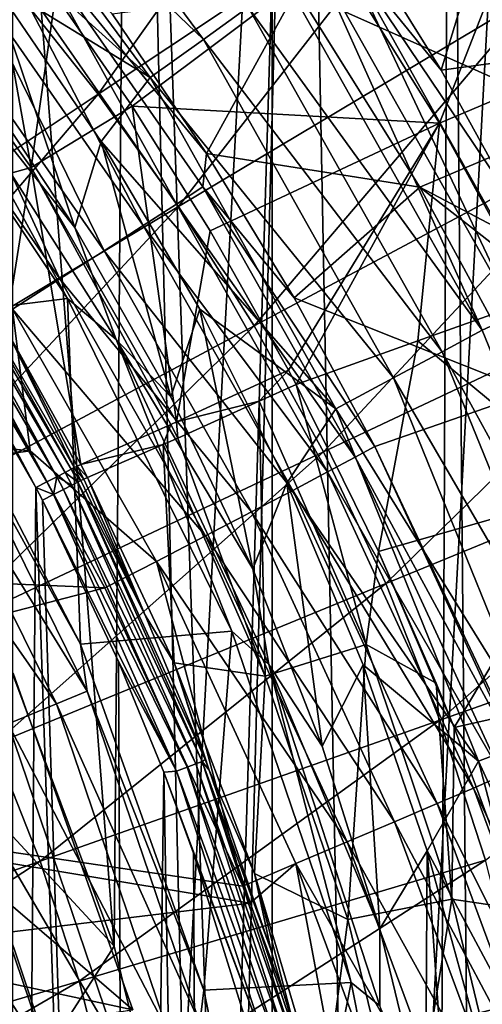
# Model space of a CAD drawing. Header units: metres. Extents: x -25 to 25, y -125 to 22.
# Tile 540 of 552: x 11.04 to 13.16, y 3.26 to 7.78. Entities that reach past the tile are written whole.
import ezdxf

# ---------------------------------------------------------------- set-up
doc = ezdxf.new("R2010")
doc.units = ezdxf.units.M
doc.layers.add('solid_500465_01', color=7, linetype='CONTINUOUS')

msp = doc.modelspace()

# ---------------------------------------------------------------- linework, layer by layer
at = {"layer": 'solid_500465_01'}
for points in [[(11.468171, 3.530822, 3.5), (11.544137, 12.968044, 3.5), (10.674326, 13.708117, 3.5)], [(10.979384, 4.840647, 3.5), (11.468171, 3.530822, 3.5), (10.674326, 13.708117, 3.5)], [(11.468171, 3.530822, 3.5), (11.802098, 2.166561, 3.5), (11.544137, 12.968044, 3.5)], [(11.973865, 0.779578, 3.5), (12.320313, 12.226605, 3.5), (11.544137, 12.968044, 3.5)], [(11.802098, 2.166561, 3.5), (11.973865, 0.779578, 3.5), (11.544137, 12.968044, 3.5)], [(11.973865, 0.779578, 3.5), (11.983196, -0.624809, 3.5), (12.320313, 12.226605, 3.5)], [(11.983196, -0.624809, 3.5), (12.879982, -16.783587, 3.5), (12.320313, 12.226605, 3.5)], [(12.879982, -16.783587, 3.5), (13.007623, 11.486739, 3.5), (12.320313, 12.226605, 3.5)], [(11.003768, 11.614504), (12.193102, 10.359685), (11.003768, -11.614504)], [(12.879982, -16.783587, 3.5), (13.249428, -15.232667, 3.5), (13.007623, 11.486739, 3.5)], [(13.249428, -15.232667, 3.5), (13.616321, 10.756737, 3.5), (13.007623, 11.486739, 3.5)], [(12.193102, 10.359685), (12.193102, -10.359685), (11.003768, -11.614504)], [(12.193102, 10.359685), (13.243505, 8.977237), (12.193102, -10.359685)], [(10.819263, 9.11489, 43.426994), (11.877754, 7.685093, 43.428711), (10.600017, 8.910196, 43.322838)], [(12.083007, 7.833064, 43.596455), (11.877754, 7.685093, 43.428711), (10.819263, 9.11489, 43.426994)], [(11.009025, 7.922692, 94.060272), (11.394915, 7.434856, 94.066368), (12.546484, 9.057036, 93.70948)], [(11.394915, 7.434856, 94.066368), (12.990489, 8.497745, 93.721115), (12.546484, 9.057036, 93.70948)], [(13.243505, 8.977237), (13.243505, -8.977237), (12.193102, -10.359685)], [(10.600017, 8.910196, 43.322838), (11.634028, 7.51035, 43.324509), (10.346245, 8.672623, 43.296837)], [(11.877754, 7.685093, 43.428711), (11.634028, 7.51035, 43.324509), (10.600017, 8.910196, 43.322838)], [(11.634028, 7.51035, 43.324509), (10.904027, 7.958243, 43.296837), (10.346245, 8.672623, 43.296837)], [(12.967488, 7.544897, 44.796623), (12.48425, 8.320465, 44.796501), (13.31687, 8.691544, 49.419582)], [(13.980676, 7.67969, 49.416336), (12.967488, 7.544897, 44.796623), (13.31687, 8.691544, 49.419582)], [(13.678349, 8.61022, 23.231989), (14.29246, 7.606876, 23.239653), (13.024119, 8.282258, 26.205156)], [(13.450618, 8.562617, 35.316586), (12.476507, 8.074648, 38.354206), (12.959229, 7.300903, 38.357365)], [(13.967059, 7.727309, 35.321075), (13.450618, 8.562617, 35.316586), (12.959229, 7.300903, 38.357365)], [(11.394915, 7.434856, 94.066368), (11.763595, 6.918836, 94.070969), (12.990489, 8.497745, 93.721115)], [(11.763595, 6.918836, 94.070969), (13.414493, 7.906371, 93.730522), (12.990489, 8.497745, 93.721115)], [(11.088528, 7.09895, 42.828396), (10.867517, 8.333038, 41.340992), (10.307314, 8.191826, 42.807682)], [(11.088528, 7.09895, 42.828396), (11.200356, 7.887521, 41.337654), (10.867517, 8.333038, 41.340992)], [(12.516034, 8.098168, 44.428741), (12.48425, 8.320465, 44.796501), (12.967488, 7.544897, 44.796623)], [(13.024119, 8.282258, 26.205156), (13.616194, 7.325434, 26.211807), (12.303854, 7.912592, 29.151628)], [(14.29246, 7.606876, 23.239653), (13.616194, 7.325434, 26.211807), (13.024119, 8.282258, 26.205156)], [(11.088528, 7.09895, 42.828396), (10.307314, 8.191826, 42.807682), (10.594885, 6.960715, 44.653488)], [(11.754686, 6.930739, 32.129665), (10.949506, 8.088406, 32.150749), (11.062353, 8.177539, 31.923849)], [(11.062353, 8.177539, 31.923849), (11.459805, 7.802648, 31.677841), (11.891679, 7.162622, 31.668232)], [(11.874679, 7.009458, 31.902578), (11.062353, 8.177539, 31.923849), (11.891679, 7.162622, 31.668232)], [(11.754686, 6.930739, 32.129665), (11.062353, 8.177539, 31.923849), (11.874679, 7.009458, 31.902578)], [(11.602182, 6.831947, 32.327518), (10.806085, 7.976421, 32.348366), (10.949506, 8.088406, 32.150749)], [(11.602182, 6.831947, 32.327518), (10.949506, 8.088406, 32.150749), (11.754686, 6.930739, 32.129665)], [(12.516034, 8.098168, 44.428741), (13.307994, 6.423175, 44.10355), (12.395973, 8.04353, 44.101688)], [(12.516034, 8.098168, 44.428741), (12.967488, 7.544897, 44.796623), (13.319459, 6.904259, 44.796711)], [(12.516034, 8.098168, 44.428741), (13.319459, 6.904259, 44.796711), (13.43333, 6.463534, 44.430618)], [(12.516034, 8.098168, 44.428741), (13.43333, 6.463534, 44.430618), (13.307994, 6.423175, 44.10355)], [(12.476507, 8.074648, 38.354206), (11.200356, 7.887521, 41.337654), (11.550397, 7.379145, 41.331089)], [(12.959229, 7.300903, 38.357365), (12.476507, 8.074648, 38.354206), (11.550397, 7.379145, 41.331089)], [(12.395973, 8.04353, 44.101688), (13.155069, 6.353193, 43.82436), (12.252855, 7.955129, 43.822517)], [(12.395973, 8.04353, 44.101688), (13.307994, 6.423175, 44.10355), (13.155069, 6.353193, 43.82436)], [(11.42205, 6.716262, 32.489799), (10.636675, 7.845198, 32.510365), (10.806085, 7.976421, 32.348366)], [(11.288226, 6.823399, 43.296837), (10.787738, 7.581025, 43.296837), (10.904027, 7.958243, 43.296837)], [(11.42205, 6.716262, 32.489799), (10.806085, 7.976421, 32.348366), (11.602182, 6.831947, 32.327518)], [(11.288226, 6.823399, 43.296837), (10.904027, 7.958243, 43.296837), (11.40885, 7.216992, 43.296837)], [(11.634028, 7.51035, 43.324509), (11.40885, 7.216992, 43.296837), (10.904027, 7.958243, 43.296837)], [(12.252855, 7.955129, 43.822517), (13.155069, 6.353193, 43.82436), (12.083007, 7.833064, 43.596455)], [(9.795156, 6.368214, 94.373779), (11.394915, 7.434856, 94.066368), (11.009025, 7.922692, 94.060272)], [(10.540195, 6.409656, 81.334381), (10.310915, 7.911834, 43.493347), (11.255405, 6.498302, 43.493347)], [(10.596251, 7.698627, 43.323002), (11.255405, 6.498302, 43.493347), (10.310915, 7.911834, 43.493347)], [(12.303854, 7.912592, 29.151628), (11.891679, 7.162622, 31.668232), (11.459805, 7.802648, 31.677841)], [(11.763595, 6.918836, 94.070969), (12.109446, 6.372108, 94.074326), (13.414493, 7.906371, 93.730522)], [(12.303854, 7.912592, 29.151628), (12.869348, 7.008277, 29.156954), (11.891679, 7.162622, 31.668232)], [(12.109446, 6.372108, 94.074326), (13.812014, 7.280022, 93.737854), (13.414493, 7.906371, 93.730522)], [(13.616194, 7.325434, 26.211807), (12.869348, 7.008277, 29.156954), (12.303854, 7.912592, 29.151628)], [(11.088528, 7.09895, 42.828396), (11.550397, 7.379145, 41.331089), (11.200356, 7.887521, 41.337654)], [(11.220081, 6.587369, 32.611298), (10.446746, 7.698897, 32.631546), (10.636675, 7.845198, 32.510365)], [(11.220081, 6.587369, 32.611298), (10.636675, 7.845198, 32.510365), (11.42205, 6.716262, 32.489799)], [(12.083007, 7.833064, 43.596455), (12.970982, 6.254019, 43.59827), (11.877754, 7.685093, 43.428711)], [(13.155069, 6.353193, 43.82436), (12.970982, 6.254019, 43.59827), (12.083007, 7.833064, 43.596455)], [(13.967059, 7.727309, 35.321075), (12.959229, 7.300903, 38.357365), (13.400161, 6.496269, 38.36095)], [(11.220081, 6.587369, 32.611298), (11.002748, 6.449414, 32.688114), (10.446746, 7.698897, 32.631546)], [(10.596251, 7.698627, 43.323002), (10.787738, 7.581025, 43.296837), (11.288226, 6.823399, 43.296837)], [(11.477591, 6.309859, 43.323002), (10.596251, 7.698627, 43.323002), (11.288226, 6.823399, 43.296837)], [(11.477591, 6.309859, 43.323002), (11.255405, 6.498302, 43.493347), (10.596251, 7.698627, 43.323002)], [(11.877754, 7.685093, 43.428711), (12.74843, 6.133756, 43.430496), (11.634028, 7.51035, 43.324509)], [(12.970982, 6.254019, 43.59827), (12.74843, 6.133756, 43.430496), (11.877754, 7.685093, 43.428711)], [(13.319459, 6.904259, 44.796711), (12.967488, 7.544897, 44.796623), (13.980676, 7.67969, 49.416336)], [(11.634028, 7.51035, 43.324509), (12.484287, 5.991873, 43.326256), (11.40885, 7.216992, 43.296837)], [(12.74843, 6.133756, 43.430496), (12.484287, 5.991873, 43.326256), (11.634028, 7.51035, 43.324509)], [(9.795156, 6.368214, 94.373779), (10.108854, 5.928002, 94.375458), (11.394915, 7.434856, 94.066368)], [(10.108854, 5.928002, 94.375458), (11.763595, 6.918836, 94.070969), (11.394915, 7.434856, 94.066368)], [(11.088528, 7.09895, 42.828396), (11.754125, 5.932555, 42.868011), (11.550397, 7.379145, 41.331089)], [(12.959229, 7.300903, 38.357365), (11.550397, 7.379145, 41.331089), (11.908711, 6.807497, 41.321503)], [(11.754125, 5.932555, 42.868011), (11.908711, 6.807497, 41.321503), (11.550397, 7.379145, 41.331089)], [(13.616194, 7.325434, 26.211807), (14.147962, 6.334002, 26.218424), (12.869348, 7.008277, 29.156954)], [(12.959229, 7.300903, 38.357365), (11.908711, 6.807497, 41.321503), (12.267459, 6.170127, 41.308937)], [(12.109446, 6.372108, 94.074326), (12.427352, 5.795592, 94.07666), (13.812014, 7.280022, 93.737854)], [(12.959229, 7.300903, 38.357365), (12.267459, 6.170127, 41.308937), (12.302121, 6.104525, 41.307449)], [(12.860361, 6.304344, 39.839878), (12.959229, 7.300903, 38.357365), (12.302121, 6.104525, 41.307449)], [(12.427352, 5.795592, 94.07666), (14.177172, 6.619714, 93.74324), (13.812014, 7.280022, 93.737854)], [(12.860361, 6.304344, 39.839878), (13.400161, 6.496269, 38.36095), (12.959229, 7.300903, 38.357365)], [(11.728256, 6.047491, 43.296837), (11.288226, 6.823399, 43.296837), (11.40885, 7.216992, 43.296837)], [(11.728256, 6.047491, 43.296837), (11.40885, 7.216992, 43.296837), (11.860713, 6.448869, 43.296837)], [(12.484287, 5.991873, 43.326256), (11.860713, 6.448869, 43.296837), (11.40885, 7.216992, 43.296837)], [(11.874679, 7.009458, 31.902578), (11.891679, 7.162622, 31.668232), (12.293105, 6.501174, 31.659483)], [(12.869348, 7.008277, 29.156954), (12.293105, 6.501174, 31.659483), (11.891679, 7.162622, 31.668232)], [(11.088528, 7.09895, 42.828396), (10.594885, 6.960715, 44.653488), (10.97181, 6.358664, 44.652298)], [(11.088528, 7.09895, 42.828396), (10.97181, 6.358664, 44.652298), (11.315607, 5.737002, 44.651066)], [(11.088528, 7.09895, 42.828396), (11.315607, 5.737002, 44.651066), (11.728347, 5.920811, 42.957821)], [(11.088528, 7.09895, 42.828396), (11.728347, 5.920811, 42.957821), (11.754125, 5.932555, 42.868011)], [(11.754686, 6.930739, 32.129665), (11.874679, 7.009458, 31.902578), (12.573225, 5.771115, 31.897091)], [(11.874679, 7.009458, 31.902578), (12.293105, 6.501174, 31.659483), (12.662646, 5.820249, 31.651512)], [(12.573225, 5.771115, 31.897091), (11.874679, 7.009458, 31.902578), (12.662646, 5.820249, 31.651512)], [(12.869348, 7.008277, 29.156954), (13.378422, 6.069318, 29.16194), (12.293105, 6.501174, 31.659483)], [(13.858822, 6.234992, 27.361633), (13.378422, 6.069318, 29.16194), (12.869348, 7.008277, 29.156954)], [(14.147962, 6.334002, 26.218424), (13.858822, 6.234992, 27.361633), (12.869348, 7.008277, 29.156954)], [(10.108854, 5.928002, 94.375458), (10.403294, 5.461372, 94.376457), (11.763595, 6.918836, 94.070969)], [(10.403294, 5.461372, 94.376457), (12.109446, 6.372108, 94.074326), (11.763595, 6.918836, 94.070969)], [(10.540828, 6.898502, 44.931377), (11.243958, 5.701348, 44.931381), (10.566585, 6.915503, 44.883663)], [(11.243958, 5.701348, 44.931381), (11.271382, 5.715511, 44.883667), (10.566585, 6.915503, 44.883663)], [(10.566585, 6.915503, 44.883663), (11.271382, 5.715511, 44.883667), (10.678654, 6.773097, 44.829342)], [(11.602182, 6.831947, 32.327518), (11.754686, 6.930739, 32.129665), (12.446512, 5.703158, 32.1208)], [(12.446512, 5.703158, 32.1208), (11.754686, 6.930739, 32.129665), (12.573225, 5.771115, 31.897091)], [(10.461732, 6.846298, 44.991993), (11.159752, 5.657859, 44.991993), (10.50491, 6.874797, 44.968483)], [(10.50491, 6.874797, 44.968483), (11.205718, 5.681599, 44.968491), (10.540828, 6.898502, 44.931377)], [(11.159752, 5.657859, 44.991993), (11.205718, 5.681599, 44.968491), (10.50491, 6.874797, 44.968483)], [(11.205718, 5.681599, 44.968491), (11.243958, 5.701348, 44.931381), (10.540828, 6.898502, 44.931377)], [(10.461732, 6.846298, 44.991993), (10.51436, 6.667479, 45), (11.11014, 5.631842, 45)], [(10.461732, 6.846298, 44.991993), (11.11014, 5.631842, 45), (11.159752, 5.657859, 44.991993)], [(11.477591, 6.309859, 43.323002), (11.288226, 6.823399, 43.296837), (11.728256, 6.047491, 43.296837)], [(11.42205, 6.716262, 32.489799), (11.602182, 6.831947, 32.327518), (12.286496, 5.618517, 32.315609)], [(12.286496, 5.618517, 32.315609), (11.602182, 6.831947, 32.327518), (12.446512, 5.703158, 32.1208)], [(10.678654, 6.773097, 44.829342), (11.285728, 5.72292, 44.829487), (10.97181, 6.358664, 44.652298)], [(11.271382, 5.715511, 44.883667), (11.285728, 5.72292, 44.829487), (10.678654, 6.773097, 44.829342)], [(11.754125, 5.932555, 42.868011), (12.267459, 6.170127, 41.308937), (11.908711, 6.807497, 41.321503)], [(11.220081, 6.587369, 32.611298), (11.42205, 6.716262, 32.489799), (12.098205, 5.519853, 32.475391)], [(12.098205, 5.519853, 32.475391), (11.42205, 6.716262, 32.489799), (12.286496, 5.618517, 32.315609)], [(11.000721, -8.068718, 45), (11.11014, 5.631842, 45), (10.51436, 6.667479, 45)], [(11.887556, 5.410265, 32.595131), (11.002748, 6.449414, 32.688114), (11.220081, 6.587369, 32.611298)], [(11.887556, 5.410265, 32.595131), (11.220081, 6.587369, 32.611298), (12.098205, 5.519853, 32.475391)], [(12.427352, 5.795592, 94.07666), (12.712523, 5.192112, 94.078133), (14.177172, 6.619714, 93.74324)], [(12.712523, 5.192112, 94.078133), (14.504471, 5.928621, 93.74678), (14.177172, 6.619714, 93.74324)], [(11.314805, 4.91473, 81.334381), (10.540195, 6.409656, 81.334381), (11.255405, 6.498302, 43.493347)], [(11.314805, 4.91473, 81.334381), (11.255405, 6.498302, 43.493347), (12.007313, 4.973584, 43.493347)], [(11.477591, 6.309859, 43.323002), (12.007313, 4.973584, 43.493347), (11.255405, 6.498302, 43.493347)], [(13.378422, 6.069318, 29.16194), (12.662646, 5.820249, 31.651512), (12.293105, 6.501174, 31.659483)], [(13.677977, 5.624146, 38.697437), (13.400161, 6.496269, 38.36095), (12.860361, 6.304344, 39.839878)], [(10.63426, 6.139693, 81.773636), (10.540195, 6.409656, 81.334381), (11.314805, 4.91473, 81.334381)], [(11.002748, 6.449414, 32.688114), (11.08384, 5.799519, 32.709759), (10.716225, 6.403872, 32.719387)], [(11.002748, 6.449414, 32.688114), (11.662074, 5.293665, 32.670853), (11.08384, 5.799519, 32.709759)], [(11.887556, 5.410265, 32.595131), (11.662074, 5.293665, 32.670853), (11.002748, 6.449414, 32.688114)], [(12.103157, 5.259317, 43.296837), (11.728256, 6.047491, 43.296837), (11.860713, 6.448869, 43.296837)], [(12.103157, 5.259317, 43.296837), (11.860713, 6.448869, 43.296837), (12.260262, 5.651288, 43.296837)], [(12.484287, 5.991873, 43.326256), (12.260262, 5.651288, 43.296837), (11.860713, 6.448869, 43.296837)], [(13.307994, 6.423175, 44.10355), (13.848941, 4.650628, 43.826252), (13.155069, 6.353193, 43.82436)], [(10.716225, 6.403872, 32.719387), (11.08384, 5.799519, 32.709759), (7.014661, 6.218576, 32.816315)], [(10.403294, 5.461372, 94.376457), (10.67411, 4.96914, 94.376999), (12.109446, 6.372108, 94.074326)], [(10.67411, 4.96914, 94.376999), (12.427352, 5.795592, 94.07666), (12.109446, 6.372108, 94.074326)], [(11.299287, 5.729239, 44.739967), (11.315607, 5.737002, 44.651066), (10.97181, 6.358664, 44.652298)], [(11.285728, 5.72292, 44.829487), (11.299287, 5.729239, 44.739967), (10.97181, 6.358664, 44.652298)], [(13.155069, 6.353193, 43.82436), (13.848941, 4.650628, 43.826252), (12.970982, 6.254019, 43.59827)], [(11.477591, 6.309859, 43.323002), (11.728256, 6.047491, 43.296837), (12.103157, 5.259317, 43.296837)], [(12.177922, 4.82158, 43.323002), (11.477591, 6.309859, 43.323002), (12.103157, 5.259317, 43.296837)], [(12.177922, 4.82158, 43.323002), (12.007313, 4.973584, 43.493347), (11.477591, 6.309859, 43.323002)], [(12.679714, 5.338089, 41.283901), (12.860361, 6.304344, 39.839878), (12.302121, 6.104525, 41.307449)], [(13.677977, 5.624146, 38.697437), (12.860361, 6.304344, 39.839878), (12.679714, 5.338089, 41.283901)], [(12.970982, 6.254019, 43.59827), (13.653676, 4.575982, 43.600136), (12.74843, 6.133756, 43.430496)], [(13.848941, 4.650628, 43.826252), (13.653676, 4.575982, 43.600136), (12.970982, 6.254019, 43.59827)], [(11.08384, 5.799519, 32.709759), (7.713855, 5.327951, 32.798004), (7.014661, 6.218576, 32.816315)], [(10.63426, 6.139693, 81.773636), (11.344673, 4.699117, 81.773636), (10.502453, 6.063594, 82.190041)], [(10.63426, 6.139693, 81.773636), (11.314805, 4.91473, 81.334381), (11.344673, 4.699117, 81.773636)], [(11.754125, 5.932555, 42.868011), (12.132998, 6.027106, 41.778278), (12.267459, 6.170127, 41.308937)], [(12.132998, 6.027106, 41.778278), (12.302121, 6.104525, 41.307449), (12.267459, 6.170127, 41.308937)], [(12.132998, 6.027106, 41.778278), (12.622747, 4.913392, 41.83836), (12.302121, 6.104525, 41.307449)], [(12.622747, 4.913392, 41.83836), (12.679714, 5.338089, 41.283901), (12.302121, 6.104525, 41.307449)], [(12.74843, 6.133756, 43.430496), (13.417541, 4.485418, 43.432327), (12.484287, 5.991873, 43.326256)], [(13.653676, 4.575982, 43.600136), (13.417541, 4.485418, 43.432327), (12.74843, 6.133756, 43.430496)], [(10.502453, 6.063594, 82.190041), (11.204061, 4.640874, 82.190041), (10.294438, 5.943497, 82.562675)], [(11.344673, 4.699117, 81.773636), (11.204061, 4.640874, 82.190041), (10.502453, 6.063594, 82.190041)], [(13.215548, 4.647894, 31.641775), (12.662646, 5.820249, 31.651512), (13.378422, 6.069318, 29.16194)], [(11.754125, 5.932555, 42.868011), (11.760652, 5.858833, 42.956921), (12.132998, 6.027106, 41.778278)], [(11.760652, 5.858833, 42.956921), (12.161058, 4.76776, 43.260143), (12.132998, 6.027106, 41.778278)], [(12.132998, 6.027106, 41.778278), (12.161058, 4.76776, 43.260143), (12.622747, 4.913392, 41.83836)], [(12.484287, 5.991873, 43.326256), (13.137382, 4.378745, 43.328045), (12.260262, 5.651288, 43.296837)], [(13.417541, 4.485418, 43.432327), (13.137382, 4.378745, 43.328045), (12.484287, 5.991873, 43.326256)], [(11.204061, 4.640874, 82.190041), (10.98215, 4.548955, 82.562675), (10.294438, 5.943497, 82.562675)], [(11.728347, 5.920811, 42.957821), (11.315607, 5.737002, 44.651066), (11.692514, 5.82852, 43.20034)], [(11.728347, 5.920811, 42.957821), (11.692514, 5.82852, 43.20034), (11.760652, 5.858833, 42.956921)], [(11.754125, 5.932555, 42.868011), (11.728347, 5.920811, 42.957821), (11.760652, 5.858833, 42.956921)], [(12.712523, 5.192112, 94.078133), (12.961054, 4.566284, 94.078835), (14.504471, 5.928621, 93.74678)], [(12.961054, 4.566284, 94.078835), (14.789448, 5.211953, 93.748535), (14.504471, 5.928621, 93.74678)], [(11.315607, 5.737002, 44.651066), (11.345984, 5.678039, 44.650856), (11.692514, 5.82852, 43.20034)], [(11.692514, 5.82852, 43.20034), (11.345984, 5.678039, 44.650856), (11.742823, 4.828853, 44.647293)], [(11.760652, 5.858833, 42.956921), (11.692514, 5.82852, 43.20034), (12.161058, 4.76776, 43.260143)], [(12.161058, 4.76776, 43.260143), (11.692514, 5.82852, 43.20034), (11.742823, 4.828853, 44.647293)], [(12.573225, 5.771115, 31.897091), (12.662646, 5.820249, 31.651512), (13.339414, 4.356095, 31.640045)], [(13.339414, 4.356095, 31.640045), (12.662646, 5.820249, 31.651512), (13.215548, 4.647894, 31.641775)], [(11.08384, 5.799519, 32.709759), (11.426167, 5.172334, 32.700794), (7.713855, 5.327951, 32.798004)], [(10.67411, 4.96914, 94.376999), (10.917212, 4.453766, 94.377274), (12.427352, 5.795592, 94.07666)], [(10.917212, 4.453766, 94.377274), (12.712523, 5.192112, 94.078133), (12.427352, 5.795592, 94.07666)], [(11.662074, 5.293665, 32.670853), (11.426167, 5.172334, 32.700794), (11.08384, 5.799519, 32.709759)], [(11.299287, 5.729239, 44.739967), (11.345984, 5.678039, 44.650856), (11.315607, 5.737002, 44.651066)], [(13.246738, 4.312426, 31.884382), (12.446512, 5.703158, 32.1208), (12.573225, 5.771115, 31.897091)], [(13.246738, 4.312426, 31.884382), (12.573225, 5.771115, 31.897091), (13.339414, 4.356095, 31.640045)], [(11.274143, 5.642521, 44.931446), (11.243958, 5.701348, 44.931381), (11.205718, 5.681599, 44.968491)], [(11.301606, 5.656552, 44.883842), (11.271382, 5.715511, 44.883667), (11.243958, 5.701348, 44.931381)], [(11.274143, 5.642521, 44.931446), (11.301606, 5.656552, 44.883842), (11.243958, 5.701348, 44.931381)], [(11.271382, 5.715511, 44.883667), (11.316073, 5.663943, 44.829494), (11.285728, 5.72292, 44.829487)], [(11.301606, 5.656552, 44.883842), (11.316073, 5.663943, 44.829494), (11.271382, 5.715511, 44.883667)], [(11.329669, 5.670229, 44.73988), (11.299287, 5.729239, 44.739967), (11.285728, 5.72292, 44.829487)], [(11.285728, 5.72292, 44.829487), (11.316073, 5.663943, 44.829494), (11.329669, 5.670229, 44.73988)], [(11.329669, 5.670229, 44.73988), (11.345984, 5.678039, 44.650856), (11.299287, 5.729239, 44.739967)], [(13.114865, 4.254966, 32.106937), (12.286496, 5.618517, 32.315609), (12.446512, 5.703158, 32.1208)], [(13.246738, 4.312426, 31.884382), (13.114865, 4.254966, 32.106937), (12.446512, 5.703158, 32.1208)], [(11.189907, 5.599486, 44.991959), (11.159752, 5.657859, 44.991993), (11.11014, 5.631842, 45)], [(11.189907, 5.599486, 44.991959), (11.205718, 5.681599, 44.968491), (11.159752, 5.657859, 44.991993)], [(11.189907, 5.599486, 44.991959), (11.235885, 5.622976, 44.968475), (11.205718, 5.681599, 44.968491)], [(11.235885, 5.622976, 44.968475), (11.274143, 5.642521, 44.931446), (11.205718, 5.681599, 44.968491)], [(11.842372, 4.365461, 44.93158), (11.274143, 5.642521, 44.931446), (11.235885, 5.622976, 44.968475)], [(11.871178, 4.376523, 44.88406), (11.301606, 5.656552, 44.883842), (11.274143, 5.642521, 44.931446)], [(11.842372, 4.365461, 44.93158), (11.871178, 4.376523, 44.88406), (11.274143, 5.642521, 44.931446)], [(11.301606, 5.656552, 44.883842), (11.610573, 5.047605, 44.829617), (11.316073, 5.663943, 44.829494)], [(11.301606, 5.656552, 44.883842), (11.885382, 4.384973, 44.829788), (11.610573, 5.047605, 44.829617)], [(11.871178, 4.376523, 44.88406), (11.885382, 4.384973, 44.829788), (11.301606, 5.656552, 44.883842)], [(11.610573, 5.047605, 44.829617), (11.329669, 5.670229, 44.73988), (11.316073, 5.663943, 44.829494)], [(11.610573, 5.047605, 44.829617), (11.345984, 5.678039, 44.650856), (11.329669, 5.670229, 44.73988)], [(11.610573, 5.047605, 44.829617), (11.742823, 4.828853, 44.647293), (11.345984, 5.678039, 44.650856)], [(12.421984, 4.447214, 43.296837), (12.103157, 5.259317, 43.296837), (12.260262, 5.651288, 43.296837)], [(12.421984, 4.447214, 43.296837), (12.260262, 5.651288, 43.296837), (12.608734, 4.819299, 43.296837)], [(13.137382, 4.378745, 43.328045), (12.608734, 4.819299, 43.296837), (12.260262, 5.651288, 43.296837)], [(11.000721, -8.068718, 45), (11.545561, -7.184753, 45), (11.11014, 5.631842, 45)], [(11.545561, -7.184753, 45), (11.139702, 5.574367, 45), (11.11014, 5.631842, 45)], [(11.189907, 5.599486, 44.991959), (11.11014, 5.631842, 45), (11.139702, 5.574367, 45)], [(11.754124, 4.33157, 44.991974), (11.189907, 5.599486, 44.991959), (11.139702, 5.574367, 45)], [(11.802281, 4.350064, 44.96854), (11.235885, 5.622976, 44.968475), (11.189907, 5.599486, 44.991959)], [(11.754124, 4.33157, 44.991974), (11.802281, 4.350064, 44.96854), (11.189907, 5.599486, 44.991959)], [(11.802281, 4.350064, 44.96854), (11.842372, 4.365461, 44.93158), (11.235885, 5.622976, 44.968475)], [(12.948805, 4.183555, 32.300709), (12.098205, 5.519853, 32.475391), (12.286496, 5.618517, 32.315609)], [(13.114865, 4.254966, 32.106937), (12.948805, 4.183555, 32.300709), (12.286496, 5.618517, 32.315609)], [(13.677977, 5.624146, 38.697437), (12.679714, 5.338089, 41.283901), (13.025804, 4.532852, 41.24968)], [(13.677977, 5.624146, 38.697437), (13.025804, 4.532852, 41.24968), (14.049857, 4.763389, 38.668194)], [(11.545561, -7.184753, 45), (11.488016, 4.835135, 45), (11.139702, 5.574367, 45)], [(11.754124, 4.33157, 44.991974), (11.139702, 5.574367, 45), (11.488016, 4.835135, 45)], [(12.753742, 4.100422, 32.459656), (11.887556, 5.410265, 32.595131), (12.098205, 5.519853, 32.475391)], [(12.948805, 4.183555, 32.300709), (12.753742, 4.100422, 32.459656), (12.098205, 5.519853, 32.475391)], [(12.535765, 4.008162, 32.578808), (11.662074, 5.293665, 32.670853), (11.887556, 5.410265, 32.595131)], [(12.753742, 4.100422, 32.459656), (12.535765, 4.008162, 32.578808), (11.887556, 5.410265, 32.595131)], [(11.426167, 5.172334, 32.700794), (8.299229, 4.358837, 32.782677), (7.713855, 5.327951, 32.798004)], [(12.622747, 4.913392, 41.83836), (12.943382, 4.735289, 41.259125), (12.679714, 5.338089, 41.283901)], [(12.679714, 5.338089, 41.283901), (12.943382, 4.735289, 41.259125), (13.025804, 4.532852, 41.24968)], [(11.662074, 5.293665, 32.670853), (12.058644, 3.805147, 32.684235), (11.426167, 5.172334, 32.700794)], [(12.301674, 3.909654, 32.654453), (12.058644, 3.805147, 32.684235), (11.662074, 5.293665, 32.670853)], [(12.535765, 4.008162, 32.578808), (12.301674, 3.909654, 32.654453), (11.662074, 5.293665, 32.670853)], [(12.177922, 4.82158, 43.323002), (12.103157, 5.259317, 43.296837), (12.421984, 4.447214, 43.296837)], [(10.917212, 4.453766, 94.377274), (11.129255, 3.919258, 94.37738), (12.712523, 5.192112, 94.078133)], [(11.129255, 3.919258, 94.37738), (12.961054, 4.566284, 94.078835), (12.712523, 5.192112, 94.078133)], [(12.961054, 4.566284, 94.078835), (13.169733, 3.924018, 94.078835), (14.789448, 5.211953, 93.748535)], [(11.426167, 5.172334, 32.700794), (12.058644, 3.805147, 32.684235), (8.299229, 4.358837, 32.782677)], [(11.610573, 5.047605, 44.829617), (11.885382, 4.384973, 44.829788), (11.742823, 4.828853, 44.647293)], [(11.878642, 3.32825, 81.334381), (11.314805, 4.91473, 81.334381), (12.007313, 4.973584, 43.493347)], [(11.878642, 3.32825, 81.334381), (12.007313, 4.973584, 43.493347), (12.553771, 3.363767, 43.493347)], [(12.177922, 4.82158, 43.323002), (12.553771, 3.363767, 43.493347), (12.007313, 4.973584, 43.493347)], [(11.344673, 4.699117, 81.773636), (11.314805, 4.91473, 81.334381), (11.878642, 3.32825, 81.334381)], [(12.622747, 4.913392, 41.83836), (12.161058, 4.76776, 43.260143), (12.539242, 3.652668, 43.348083)], [(12.622747, 4.913392, 41.83836), (12.539242, 3.652668, 43.348083), (13.015469, 3.746138, 41.926723)], [(12.622747, 4.913392, 41.83836), (13.015469, 3.746138, 41.926723), (12.943382, 4.735289, 41.259125)], [(10.7409, 4.316039, 3.536217), (11.468171, 3.530822, 3.5), (10.979384, 4.840647, 3.5)], [(11.545561, -7.184753, 45), (11.69577, 4.327235, 45), (11.488016, 4.835135, 45)], [(11.754124, 4.33157, 44.991974), (11.488016, 4.835135, 45), (11.69577, 4.327235, 45)], [(12.161058, 4.76776, 43.260143), (11.742823, 4.828853, 44.647293), (12.111732, 3.863756, 44.640549)], [(11.903674, 4.3371, 44.829803), (12.111732, 3.863756, 44.640549), (11.742823, 4.828853, 44.647293)], [(11.885382, 4.384973, 44.829788), (11.903674, 4.3371, 44.829803), (11.742823, 4.828853, 44.647293)], [(12.177922, 4.82158, 43.323002), (12.421984, 4.447214, 43.296837), (12.686176, 3.609331, 43.296837)], [(12.686199, 3.257262, 43.323002), (12.177922, 4.82158, 43.323002), (12.686176, 3.609331, 43.296837)], [(12.686199, 3.257262, 43.323002), (12.553771, 3.363767, 43.493347), (12.177922, 4.82158, 43.323002)], [(12.686176, 3.609331, 43.296837), (12.421984, 4.447214, 43.296837), (12.608734, 4.819299, 43.296837)], [(12.686176, 3.609331, 43.296837), (12.608734, 4.819299, 43.296837), (12.902468, 3.967562, 43.296837)], [(13.137382, 4.378745, 43.328045), (12.902468, 3.967562, 43.296837), (12.608734, 4.819299, 43.296837)], [(8.559837, 3.884478, 45), (11.006212, 4.781347, 45), (11.554793, 3.238153, 45)], [(11.554793, 3.238153, 47), (11.006212, 4.781347, 47), (10.005708, 4.570032, 47)], [(11.006212, 4.781347, 45), (11.006212, 4.781347, 47), (11.554793, 3.238153, 47)], [(11.554793, 3.238153, 45), (11.006212, 4.781347, 45), (11.554793, 3.238153, 47)], [(12.539242, 3.652668, 43.348083), (12.161058, 4.76776, 43.260143), (12.111732, 3.863756, 44.640549)], [(14.049857, 4.763389, 38.668194), (13.025804, 4.532852, 41.24968), (13.33493, 3.698426, 41.204956)], [(11.344673, 4.699117, 81.773636), (11.860975, 3.178139, 81.773636), (11.204061, 4.640874, 82.190041)], [(11.344673, 4.699117, 81.773636), (11.878642, 3.32825, 81.334381), (11.860975, 3.178139, 81.773636)], [(13.015469, 3.746138, 41.926723), (13.025804, 4.532852, 41.24968), (12.943382, 4.735289, 41.259125)], [(11.204061, 4.640874, 82.190041), (11.713964, 3.138747, 82.190041), (10.98215, 4.548955, 82.562675)], [(11.860975, 3.178139, 81.773636), (11.713964, 3.138747, 82.190041), (11.204061, 4.640874, 82.190041)], [(11.554793, 3.238153, 47), (10.005708, 4.570032, 47), (10.554293, 3.099452, 47)], [(11.129255, 3.919258, 94.37738), (11.307473, 3.370741, 94.37738), (12.961054, 4.566284, 94.078835)], [(11.307473, 3.370741, 94.37738), (13.169733, 3.924018, 94.078835), (12.961054, 4.566284, 94.078835)], [(10.98215, 4.548955, 82.562675), (11.481955, 3.076581, 82.562675), (10.689847, 4.427879, 82.873245)], [(11.713964, 3.138747, 82.190041), (11.481955, 3.076581, 82.562675), (10.98215, 4.548955, 82.562675)], [(13.015469, 3.746138, 41.926723), (13.33493, 3.698426, 41.204956), (13.025804, 4.532852, 41.24968)], [(13.417541, 4.485418, 43.432327), (13.874505, 2.766144, 43.434177), (13.137382, 4.378745, 43.328045)], [(9.294138, 3.270809, 94.639702), (11.129255, 3.919258, 94.37738), (10.917212, 4.453766, 94.377274)], [(10.689847, 4.427879, 82.873245), (11.176348, 2.994693, 82.873245), (10.341513, 4.283595, 83.106483)], [(11.481955, 3.076581, 82.562675), (11.176348, 2.994693, 82.873245), (10.689847, 4.427879, 82.873245)], [(12.306792, 3.043951, 44.884396), (11.871178, 4.376523, 44.88406), (11.842372, 4.365461, 44.93158)], [(11.871178, 4.376523, 44.88406), (11.903674, 4.3371, 44.829803), (11.885382, 4.384973, 44.829788)], [(11.871178, 4.376523, 44.88406), (12.319089, 3.0611, 44.830238), (12.186811, 3.515062, 44.83007)], [(12.306792, 3.043951, 44.884396), (12.319089, 3.0611, 44.830238), (11.871178, 4.376523, 44.88406)], [(11.871178, 4.376523, 44.88406), (12.186811, 3.515062, 44.83007), (11.903674, 4.3371, 44.829803)], [(13.137382, 4.378745, 43.328045), (13.582996, 2.696443, 43.329857), (12.902468, 3.967562, 43.296837)], [(13.874505, 2.766144, 43.434177), (13.582996, 2.696443, 43.329857), (13.137382, 4.378745, 43.328045)], [(12.091086, 3.727305, 32.683384), (8.764851, 3.326863, 32.770485), (8.299229, 4.358837, 32.782677)], [(12.058644, 3.805147, 32.684235), (12.091086, 3.727305, 32.683384), (8.299229, 4.358837, 32.782677)], [(12.185867, 3.011043, 44.992001), (11.754124, 4.33157, 44.991974), (11.69577, 4.327235, 45)], [(12.235579, 3.024571, 44.968639), (11.802281, 4.350064, 44.96854), (11.754124, 4.33157, 44.991974)], [(12.185867, 3.011043, 44.992001), (12.235579, 3.024571, 44.968639), (11.754124, 4.33157, 44.991974)], [(12.276992, 3.035841, 44.931789), (11.842372, 4.365461, 44.93158), (11.802281, 4.350064, 44.96854)], [(12.235579, 3.024571, 44.968639), (12.276992, 3.035841, 44.931789), (11.802281, 4.350064, 44.96854)], [(12.276992, 3.035841, 44.931789), (12.306792, 3.043951, 44.884396), (11.842372, 4.365461, 44.93158)], [(11.903674, 4.3371, 44.829803), (12.186811, 3.515062, 44.83007), (12.111732, 3.863756, 44.640549)], [(10.527181, 3.706645, 3.644969), (11.164824, 3.05644, 3.536217), (10.7409, 4.316039, 3.536217)], [(10.7409, 4.316039, 3.536217), (11.164824, 3.05644, 3.536217), (11.468171, 3.530822, 3.5)], [(11.545561, -7.184753, 45), (11.889472, -6.475358, 45), (11.69577, 4.327235, 45)], [(11.889472, -6.475358, 45), (11.832277, 3.956644, 45), (11.69577, 4.327235, 45)], [(12.185867, 3.011043, 44.992001), (11.69577, 4.327235, 45), (11.832277, 3.956644, 45)], [(13.803892, 2.80524, 31.878586), (13.114865, 4.254966, 32.106937), (13.246738, 4.312426, 31.884382)], [(11.176348, 2.994693, 82.873245), (10.812161, 2.89711, 83.106483), (10.341513, 4.283595, 83.106483)], [(13.667583, 2.758385, 32.098953), (12.948805, 4.183555, 32.300709), (13.114865, 4.254966, 32.106937)], [(13.803892, 2.80524, 31.878586), (13.667583, 2.758385, 32.098953), (13.114865, 4.254966, 32.106937)], [(13.49671, 2.700379, 32.290722), (12.753742, 4.100422, 32.459656), (12.948805, 4.183555, 32.300709)], [(13.667583, 2.758385, 32.098953), (13.49671, 2.700379, 32.290722), (12.948805, 4.183555, 32.300709)], [(13.296539, 2.63301, 32.447987), (12.535765, 4.008162, 32.578808), (12.753742, 4.100422, 32.459656)], [(13.49671, 2.700379, 32.290722), (13.296539, 2.63301, 32.447987), (12.753742, 4.100422, 32.459656)], [(13.07324, 2.558353, 32.565895), (12.301674, 3.909654, 32.654453), (12.535765, 4.008162, 32.578808)], [(13.296539, 2.63301, 32.447987), (13.07324, 2.558353, 32.565895), (12.535765, 4.008162, 32.578808)], [(11.889472, -6.475358, 45), (12.130466, 3.001877, 45), (11.832277, 3.956644, 45)], [(12.185867, 3.011043, 44.992001), (11.832277, 3.956644, 45), (12.130466, 3.001877, 45)], [(12.895733, 2.745668, 43.296837), (12.686176, 3.609331, 43.296837), (12.902468, 3.967562, 43.296837)], [(13.050653, 1.856225, 43.296837), (12.895733, 2.745668, 43.296837), (12.902468, 3.967562, 43.296837)], [(13.050653, 1.856225, 43.296837), (12.902468, 3.967562, 43.296837), (13.137349, 3.112433, 43.296837)], [(13.582996, 2.696443, 43.329857), (13.137349, 3.112433, 43.296837), (12.902468, 3.967562, 43.296837)], [(8.981831, 2.772492, 45), (8.559837, 3.884478, 45), (11.554793, 3.238153, 45)], [(9.294138, 3.270809, 94.639702), (9.441691, 2.816673, 94.639702), (11.129255, 3.919258, 94.37738)], [(9.441691, 2.816673, 94.639702), (11.307473, 3.370741, 94.37738), (11.129255, 3.919258, 94.37738)], [(11.307473, 3.370741, 94.37738), (11.450091, 2.81368, 94.377274), (13.169733, 3.924018, 94.078835)], [(11.450091, 2.81368, 94.377274), (13.33651, 3.271629, 94.078133), (13.169733, 3.924018, 94.078835)], [(12.301674, 3.909654, 32.654453), (12.091086, 3.727305, 32.683384), (12.058644, 3.805147, 32.684235)], [(12.301674, 3.909654, 32.654453), (12.585392, 2.39537, 32.670441), (12.091086, 3.727305, 32.683384)], [(12.833694, 2.47871, 32.640816), (12.585392, 2.39537, 32.670441), (12.301674, 3.909654, 32.654453)], [(13.07324, 2.558353, 32.565895), (12.833694, 2.47871, 32.640816), (12.301674, 3.909654, 32.654453)], [(12.539242, 3.652668, 43.348083), (12.111732, 3.863756, 44.640549), (12.428331, 2.795385, 44.632156)], [(12.319089, 3.0611, 44.830238), (12.428331, 2.795385, 44.632156), (12.111732, 3.863756, 44.640549)], [(12.186811, 3.515062, 44.83007), (12.319089, 3.0611, 44.830238), (12.111732, 3.863756, 44.640549)], [(13.015469, 3.746138, 41.926723), (12.539242, 3.652668, 43.348083), (12.817934, 2.511675, 43.459644)], [(13.015469, 3.746138, 41.926723), (12.817934, 2.511675, 43.459644), (13.302629, 2.554347, 42.038712)], [(13.015469, 3.746138, 41.926723), (13.302629, 2.554347, 42.038712), (13.33493, 3.698426, 41.204956)], [(12.091086, 3.727305, 32.683384), (12.585392, 2.39537, 32.670441), (8.764851, 3.326863, 32.770485)], [(10.527181, 3.706645, 3.644969), (10.884746, 2.466388, 3.644969), (11.164824, 3.05644, 3.536217)], [(12.817934, 2.511675, 43.459644), (12.539242, 3.652668, 43.348083), (12.428331, 2.795385, 44.632156)], [(12.686199, 3.257262, 43.323002), (12.686176, 3.609331, 43.296837), (12.895733, 2.745668, 43.296837)], [(11.164824, 3.05644, 3.536217), (11.802098, 2.166561, 3.5), (11.468171, 3.530822, 3.5)], [(9.441691, 2.816673, 94.639702), (9.559879, 2.355529, 94.639877), (11.307473, 3.370741, 94.37738)], [(9.559879, 2.355529, 94.639877), (11.450091, 2.81368, 94.377274), (11.307473, 3.370741, 94.37738)], [(12.221201, 1.679771, 81.334381), (11.878642, 3.32825, 81.334381), (12.553771, 3.363767, 43.493347)], [(12.221201, 1.679771, 81.334381), (12.553771, 3.363767, 43.493347), (12.885431, 1.696396, 43.493347)], [(12.686199, 3.257262, 43.323002), (12.885431, 1.696396, 43.493347), (12.553771, 3.363767, 43.493347)], [(12.625187, 2.272857, 32.669399), (9.101249, 2.245873, 32.761677), (8.764851, 3.326863, 32.770485)], [(12.585392, 2.39537, 32.670441), (12.625187, 2.272857, 32.669399), (8.764851, 3.326863, 32.770485)], [(11.860975, 3.178139, 81.773636), (11.878642, 3.32825, 81.334381), (12.221201, 1.679771, 81.334381)], [(11.450091, 2.81368, 94.377274), (11.556334, 2.253847, 94.377007), (13.33651, 3.271629, 94.078133)], [(11.556334, 2.253847, 94.377007), (13.460508, 2.615789, 94.07666), (13.33651, 3.271629, 94.078133)]]:
    msp.add_3dface(points, dxfattribs=at)

doc.saveas('drawing.dxf')
